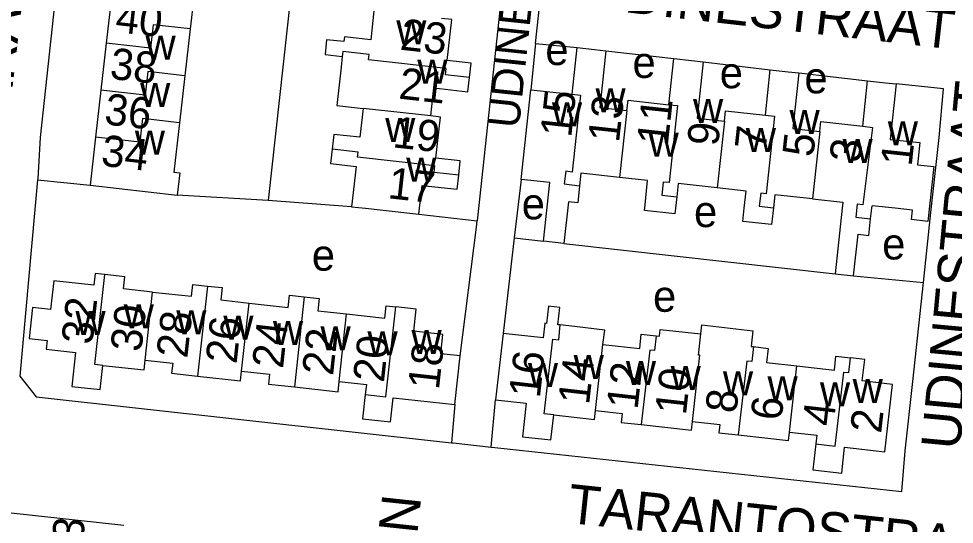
# Model space of a CAD drawing. Extents: x 161936 to 163647, y 386450 to 388633.
# Drawn here: x 162725.2 to 162845.1, y 388209.6 to 388274.3 of the extents above; entities that cross this region are included whole.
import ezdxf

# ---------------------------------------------------------------- set-up
doc = ezdxf.new("R2010")
doc.units = 0
for name, color, linetype in [('BLT_Basislijn', 7, 'Continuous'), ('BLT_Bebouwing', 7, 'Continuous'), ('BLT_Centroide', 7, 'Continuous'), ('BLT_Huisnummer', 7, 'Continuous'), ('BLT_Huisnummer_ tussenligend', 7, 'Continuous'), ('BLT_Onderverdeling_panden', 7, 'Continuous'), ('BLT_Straatnaam', 7, 'Continuous'), ('BLT_Straatnaam_verkleind', 7, 'Continuous')]:
    doc.layers.add(name, color=color, linetype=linetype)

msp = doc.modelspace()

# ---------------------------------------------------------------- linework, layer by layer
at = {"layer": 'BLT_Basislijn'}
for p, q in [((162764, 388313.83), (162757.14, 388251.01)), ((162790.67, 388310.97), (162783.92, 388248.38)), ((162791.38, 388271.1), (162790.79, 388265.18)), ((162791.38, 388271.1), (162796.73, 388270.57)), ((162800.41, 388270.16), (162809.13, 388269.15)), ((162812.88, 388268.74), (162821.48, 388267.73)), ((162825.15, 388267.33), (162833.95, 388266.32)), ((162727.6, 388253.66), (162734.31, 388252.96)), ((162789.54, 388253.69), (162788.65, 388246.2)), ((162757.14, 388251.01), (162745.49, 388251.69)), ((162767.83, 388250.2), (162757.14, 388251.01)), ((162776.45, 388249.23), (162783.92, 388248.38)), ((162788.65, 388246.2), (162787.23, 388233.98)), ((162788.65, 388246.2), (162792.41, 388245.79)), ((162795.02, 388245.51), (162829.79, 388241.61)), ((162832.14, 388241.35), (162841.09, 388240.49)), ((162785.69, 388219.42), (162786.27, 388225.49)), ((162781.06, 388224.88), (162780.61, 388219.98))]:
    msp.add_line(p, q, dxfattribs=at)
for points in [[(162734.18, 388317.13), (162727.94, 388259.06), (162727.61, 388253.8), (162727.6, 388253.66)], [(162791.38, 388271.1), (162793.33, 388288.82), (162793.52, 388290.16)], [(162841.09, 388240.49), (162842.04, 388249.45), (162843.11, 388259.06), (162843.66, 388265.28), (162837.61, 388265.92)], [(162727.6, 388253.66), (162725.31, 388228.51), (162727.41, 388225.88), (162780.61, 388219.98)], [(162781.75, 388231.11), (162783.83, 388247.57), (162783.92, 388248.38)], [(162785.69, 388219.42), (162786.2, 388219.36), (162838.34, 388213.75), (162838.77, 388218.95), (162839.74, 388227.83), (162841.09, 388240.49)], [(162780.61, 388219.98), (162780.86, 388219.96), (162785.69, 388219.42)]]:
    msp.add_lwpolyline(points, dxfattribs=at)
at = {"layer": 'BLT_Bebouwing'}
for p, q in [((162747.84, 388278.97), (162747.16, 388272.96)), ((162737.06, 388277.13), (162736.38, 388271.13)), ((162747.16, 388272.96), (162746.47, 388266.96)), ((162736.38, 388271.13), (162735.7, 388265.12)), ((162796.73, 388270.57), (162798.94, 388270.32)), ((162798.94, 388270.32), (162800.41, 388270.16)), ((162809.13, 388269.15), (162811.38, 388268.9)), ((162811.38, 388268.9), (162812.88, 388268.74)), ((162821.48, 388267.73), (162823.77, 388267.48)), ((162823.77, 388267.48), (162825.15, 388267.33)), ((162746.47, 388266.96), (162745.79, 388260.95)), ((162833.95, 388266.32), (162836.22, 388266.07)), ((162836.22, 388266.07), (162837.61, 388265.92)), ((162735.7, 388265.12), (162735.01, 388259.12)), ((162789.54, 388253.69), (162790.79, 388265.18)), ((162735.01, 388259.12), (162734.31, 388252.96)), ((162802.17, 388253.95), (162797.21, 388254.49)), ((162814.66, 388252.61), (162809.67, 388253.16)), ((162826.89, 388251.2), (162822.05, 388251.73)), ((162829.79, 388241.61), (162832.14, 388241.35)), ((162787.23, 388233.98), (162786.27, 388225.49)), ((162781.06, 388224.88), (162781.75, 388231.11)), ((162773.17, 388225.75), (162781.06, 388224.88)), ((162724.22, 388211.03), (162738.64, 388209.45))]:
    msp.add_line(p, q, dxfattribs=at)
for points in [[(162770.69, 388275.26), (162770.28, 388271.56), (162766.91, 388271.94), (162766.85, 388271.34), (162764.63, 388271.58), (162764.42, 388269.67), (162766.63, 388269.42)], [(162780.06, 388268.9), (162780.65, 388274.15), (162779.36, 388274.29)], [(162766.63, 388269.42), (162766.48, 388268.05), (162765.93, 388263.16), (162769.3, 388262.78)], [(162796.08, 388264.6), (162796.73, 388270.57)], [(162800.41, 388270.16), (162799.62, 388262.88), (162803.1, 388262.5)], [(162782.93, 388266.74), (162783.13, 388268.56), (162780.06, 388268.9)], [(162808.49, 388263.26), (162809.13, 388269.15)], [(162812.88, 388268.74), (162812.09, 388261.52), (162815.59, 388261.14)], [(162820.85, 388261.91), (162821.48, 388267.73)], [(162825.15, 388267.33), (162824.37, 388260.19), (162827.83, 388259.82)], [(162777.96, 388261.82), (162778.36, 388265.41), (162782.73, 388264.92), (162782.93, 388266.74)], [(162833.32, 388260.53), (162833.95, 388266.32)], [(162837.61, 388265.92), (162836.84, 388258.82), (162840.65, 388258.41), (162840.34, 388255.55), (162842.42, 388255.33), (162841.66, 388248.32), (162839.58, 388248.55), (162839.71, 388249.76), (162837.46, 388250), (162834.51, 388250.32)], [(162790.79, 388265.18), (162796.08, 388264.6)], [(162803.1, 388262.5), (162803.25, 388263.83), (162808.49, 388263.26)], [(162769.3, 388262.78), (162768.89, 388259.09), (162765.53, 388259.46), (162765.32, 388257.56)], [(162815.59, 388261.14), (162815.74, 388262.46), (162820.85, 388261.91)], [(162778.61, 388256.41), (162779.2, 388261.68), (162777.96, 388261.82)], [(162827.83, 388259.82), (162827.97, 388261.11), (162833.32, 388260.53)], [(162745.79, 388260.95), (162745.07, 388254.64), (162745.82, 388254.55), (162745.49, 388251.69)], [(162765.32, 388257.56), (162765.11, 388255.72), (162768.4, 388255.35), (162767.83, 388250.2)], [(162781.55, 388254.24), (162781.75, 388256.06), (162778.61, 388256.41)], [(162776.45, 388249.23), (162776.54, 388250), (162776.86, 388252.93), (162781.34, 388252.43), (162781.55, 388254.24)], [(162797.21, 388254.49), (162797.04, 388252.89)], [(162809.49, 388251.47), (162809.25, 388249.29), (162805.35, 388249.71), (162805.38, 388250), (162805.76, 388253.55), (162802.17, 388253.95)], [(162734.31, 388252.96), (162745.49, 388251.69)], [(162792.41, 388245.79), (162793.22, 388253.29), (162789.54, 388253.69)], [(162797.04, 388252.89), (162796.8, 388250.7), (162795.63, 388250.83), (162795.02, 388245.51)], [(162809.67, 388253.16), (162809.49, 388251.47)], [(162821.87, 388250.06), (162821.64, 388247.91), (162817.96, 388248.31), (162818.15, 388250), (162818.39, 388252.21), (162814.66, 388252.61)], [(162822.05, 388251.73), (162821.87, 388250.06)], [(162826.89, 388251.2), (162830.78, 388250.78), (162830.7, 388250), (162829.79, 388241.61)], [(162834.33, 388248.65), (162834.47, 388250), (162834.51, 388250.32)], [(162767.83, 388250.2), (162769.59, 388250), (162771.48, 388249.79), (162776.45, 388249.23)], [(162832.14, 388241.35), (162832.72, 388246.67), (162834.09, 388246.53), (162834.33, 388248.65)], [(162795.02, 388245.51), (162792.41, 388245.79)], [(162736.19, 388241.51), (162734.97, 388241.65), (162734.8, 388240.15), (162729.67, 388240.72), (162729.26, 388237.03), (162726.93, 388237.29), (162726.5, 388233.35), (162728.82, 388233.09), (162728.7, 388231.95), (162732.43, 388231.54), (162731.96, 388227.2), (162735.62, 388226.8), (162735.96, 388229.88)], [(162742.33, 388239.28), (162738.6, 388239.69), (162738.77, 388241.23), (162736.19, 388241.51)], [(162742.33, 388239.28), (162747.33, 388238.73), (162747.5, 388240.25), (162749.36, 388240.04)], [(162749.36, 388240.04), (162751.23, 388239.84), (162751.05, 388238.27), (162754.69, 388237.86)], [(162754.69, 388237.86), (162759.7, 388237.31), (162759.88, 388238.88), (162761.77, 388238.67)], [(162761.77, 388238.67), (162763.67, 388238.46), (162763.5, 388236.89), (162767.19, 388236.48)], [(162767.19, 388236.48), (162772.08, 388235.94), (162772.25, 388237.52), (162773.48, 388237.39)], [(162781.75, 388231.11), (162779.26, 388231.38), (162779.53, 388233.84), (162775.78, 388234.25), (162776.09, 388237.1), (162773.48, 388237.39)], [(162794.57, 388235.06), (162794.25, 388235.1), (162794.5, 388237.31), (162793.04, 388237.48), (162792.79, 388235.26), (162792.6, 388235.28), (162792.38, 388233.4), (162787.23, 388233.98)], [(162800.04, 388232.58), (162800.26, 388234.38), (162796.37, 388234.86), (162794.57, 388235.06)], [(162812.59, 388233.91), (162812.72, 388235.07), (162819.24, 388234.33), (162819.01, 388232.32), (162819.32, 388232.29)], [(162800.04, 388232.58), (162804.74, 388232.05), (162804.94, 388233.87), (162806.84, 388233.66)], [(162806.84, 388233.66), (162807.26, 388233.61), (162807.36, 388234.5), (162812.59, 388233.91)], [(162819.32, 388232.29), (162821.2, 388232.07), (162821, 388230.27), (162824.88, 388229.83)], [(162824.88, 388229.83), (162829.69, 388229.29), (162829.89, 388231.05), (162831.76, 388230.84)], [(162735.96, 388229.88), (162741.23, 388229.3), (162741.37, 388230.57)], [(162741.37, 388230.57), (162744.9, 388230.18), (162744.76, 388228.88), (162748.09, 388228.51)], [(162831, 388219.42), (162836.17, 388218.83), (162837.15, 388227.46), (162833.27, 388227.9), (162833.58, 388230.63), (162831.76, 388230.84)], [(162748.09, 388228.51), (162753.59, 388227.9), (162753.73, 388229.16)], [(162753.73, 388229.16), (162757.3, 388228.77), (162757.16, 388227.5), (162760.5, 388227.13)], [(162760.5, 388227.13), (162766.09, 388226.52), (162766.24, 388227.83)], [(162766.24, 388227.83), (162769.73, 388227.45), (162769.58, 388226.15)], [(162769.58, 388226.15), (162769.24, 388223.07), (162772.83, 388222.67), (162773.17, 388225.75)], [(162786.27, 388225.49), (162790.19, 388225.05), (162789.71, 388220.75), (162793.36, 388220.34), (162793.73, 388223.58)], [(162793.73, 388223.58), (162798.96, 388222.98), (162799.09, 388224.12)], [(162799.09, 388224.12), (162802.51, 388223.74), (162802.38, 388222.6), (162804.95, 388222.31)], [(162804.95, 388222.31), (162811.37, 388221.59), (162811.49, 388222.72)], [(162811.49, 388222.72), (162815.01, 388222.32), (162814.9, 388221.27), (162817.38, 388220.99)], [(162817.38, 388220.99), (162823.8, 388220.26), (162823.92, 388221.34)], [(162823.92, 388221.34), (162827.43, 388220.95), (162827.31, 388219.87)], [(162827.31, 388219.87), (162826.93, 388216.53), (162830.63, 388216.11), (162831, 388219.42)]]:
    msp.add_lwpolyline(points, dxfattribs=at)
at = {"layer": 'BLT_Onderverdeling_panden'}
for p, q in [((162777.96, 388261.82), (162769.3, 388262.78)), ((162803.1, 388262.5), (162802.17, 388253.95)), ((162815.59, 388261.14), (162814.66, 388252.61)), ((162827.83, 388259.82), (162826.89, 388251.2)), ((162749.36, 388240.04), (162748.09, 388228.51)), ((162741.37, 388230.57), (162742.33, 388239.28)), ((162761.77, 388238.67), (162760.5, 388227.13)), ((162753.73, 388229.16), (162754.69, 388237.86)), ((162766.24, 388227.83), (162767.19, 388236.48)), ((162799.09, 388224.12), (162800.04, 388232.58)), ((162823.92, 388221.34), (162824.88, 388229.83))]:
    msp.add_line(p, q, dxfattribs=at)
for points in [[(162747.16, 388272.96), (162742.42, 388273.5), (162742.07, 388270.48), (162736.38, 388271.13)], [(162782.93, 388266.74), (162779.84, 388267.08), (162779.95, 388267.87), (162770, 388268.98), (162770.08, 388269.68), (162766.7, 388270.06), (162766.63, 388269.42)], [(162746.47, 388266.96), (162741.73, 388267.5), (162741.39, 388264.47), (162735.7, 388265.12)], [(162796.08, 388264.6), (162797.16, 388264.48), (162796.08, 388254.61), (162795.26, 388254.77), (162795.07, 388253.11), (162797.04, 388252.89)], [(162808.49, 388263.26), (162809.59, 388263.14), (162808.51, 388253.28), (162807.75, 388253.35), (162807.57, 388251.69), (162809.49, 388251.47)], [(162745.79, 388260.95), (162741.05, 388261.49), (162740.71, 388258.47), (162735.01, 388259.12)], [(162820.85, 388261.91), (162822.01, 388261.78), (162820.93, 388251.85), (162820.25, 388251.94), (162820.06, 388250.27), (162821.87, 388250.06)], [(162833.32, 388260.53), (162834.59, 388260.35), (162833.35, 388250.45), (162832.61, 388250.54), (162832.42, 388248.86), (162834.33, 388248.65)], [(162781.55, 388254.24), (162778.41, 388254.59), (162778.51, 388255.45), (162768.6, 388256.55), (162768.68, 388257.18), (162765.32, 388257.56)], [(162735.96, 388229.88), (162734.92, 388230), (162736.19, 388241.51)], [(162769.58, 388226.15), (162772.21, 388225.86), (162773.48, 388237.39)], [(162793.73, 388223.58), (162792.52, 388223.71), (162793.6, 388233.26), (162794.36, 388233.18), (162794.57, 388235.06)], [(162806.84, 388233.66), (162806.62, 388231.79), (162806.03, 388231.85), (162804.95, 388222.31)], [(162811.49, 388222.72), (162812.45, 388231.19), (162812.29, 388231.21), (162812.59, 388233.91)], [(162819.32, 388232.29), (162819.1, 388230.37), (162818.45, 388230.44), (162817.38, 388220.99)], [(162827.31, 388219.87), (162829.8, 388219.55), (162830.88, 388229.04), (162831.55, 388228.96), (162831.76, 388230.84)]]:
    msp.add_lwpolyline(points, dxfattribs=at)

# ---------------------------------------------------------------- texts
at = {"layer": 'BLT_Centroide'}
for s, p in [('w', (162773.55, 388271)), ('w', (162741.42, 388269)), ('e', (162792.65, 388268.33)), ('e', (162803.82, 388266.68)), ('w', (162776.25, 388265.94)), ('e', (162815, 388265.36)), ('e', (162825.85, 388264.71)), ('w', (162740.73, 388262.97)), ('w', (162799.08, 388262.3)), ('w', (162793.5, 388260.5)), ('w', (162811.58, 388260.91)), ('w', (162823.94, 388259.5)), ('w', (162772.13, 388258.5)), ('w', (162836.53, 388258.06)), ('w', (162740.05, 388256.88)), ('w', (162818.34, 388257.2)), ('w', (162805.88, 388256.59)), ('w', (162830.73, 388255.8)), ('w', (162774.82, 388253.41)), ('e', (162789.63, 388248.58)), ('e', (162811.7, 388247.59)), ('e', (162835.81, 388243.45)), ('e', (162762.73, 388242.01)), ('e', (162806.45, 388236.75)), ('w', (162738.62, 388234.64)), ('w', (162732.44, 388233.78)), ('w', (162745.36, 388233.88)), ('w', (162751.39, 388233.19)), ('w', (162757.75, 388232.48)), ('w', (162763.84, 388231.8)), ('w', (162769.86, 388231.16)), ('w', (162775.5, 388231.33)), ('w', (162796.28, 388228.14)), ('w', (162790.42, 388227.14)), ('w', (162802.97, 388227.39)), ('w', (162808.7, 388226.75)), ('w', (162815.41, 388226.05)), ('w', (162821.12, 388225.41)), ('w', (162827.84, 388224.66)), ('w', (162832.03, 388225.06))]:
    msp.add_text(s, height=4, dxfattribs=at).set_placement(p)
at = {"layer": 'BLT_Huisnummer'}
for s, rotation, p in [('38', 353.5104, (162736.74, 388266.59)), ('21', 353.6271, (162773.76, 388264.05)), ('15', 83.7958, (162795.96, 388258.98)), ('9', 83.7911, (162814.78, 388257.85)), ('34', 353.5118, (162735.62, 388255.46)), ('5', 83.7927, (162826.98, 388256.47)), ('1', 83.7892, (162839.58, 388255.28)), ('17', 353.6269, (162772.37, 388251.3)), ('32', 83.7031, (162734.6, 388232.46)), ('26', 83.7061, (162753.08, 388230)), ('22', 83.7035, (162765.44, 388228.49)), ('18', 83.7093, (162779.01, 388226.68)), ('16', 83.5446, (162791.94, 388225.62)), ('10', 83.5463, (162810.66, 388223.44)), ('6', 83.5486, (162822.9, 388222.73)), ('2', 83.5512, (162835.67, 388221.1))]:
    msp.add_text(s, height=4, rotation=rotation, dxfattribs=at).set_placement(p)
at = {"layer": 'BLT_Huisnummer_ tussenligend'}
for s, rotation, p in [('40', 353.5104, (162737.45, 388272.57)), ('23', 353.6271, (162773.93, 388270.31)), ('36', 353.5118, (162736.04, 388260.76)), ('13', 83.7911, (162802.09, 388258.32)), ('11', 83.7911, (162808.34, 388257.95)), ('19', 353.6269, (162772.99, 388257.82)), ('7', 83.7927, (162820.88, 388257.37)), ('3', 83.7892, (162833.02, 388255.75)), ('30', 83.7061, (162740.88, 388231.52)), ('28', 83.7061, (162746.77, 388230.72)), ('24', 83.7035, (162759.03, 388229.4)), ('20', 83.7093, (162771.96, 388227.61)), ('14', 83.5463, (162798.25, 388224.76)), ('12', 83.5463, (162804.46, 388224.16)), ('8', 83.5486, (162817.11, 388223.66)), ('4', 83.5512, (162829.57, 388222.01)), ('43', 83.5245, (162733.05, 388204.29))]:
    msp.add_text(s, height=4, rotation=rotation, dxfattribs=at).set_placement(p)
at = {"layer": 'BLT_Straatnaam'}
for s, rotation, p in [('TARANTOSTRAAT', 83.4746, (162723.5, 388257.74)), ('UDINESTRAAT', 353.516, (162797.91, 388275.66)), ('UDINESTRAAT', 84.6373, (162845.77, 388218.99)), ('TARANTOSTRAAT', 353.8977, (162795.37, 388209.75)), ('MANTUALAAN', 83.8977, (162771.9, 388167.58))]:
    msp.add_text(s, height=5, rotation=rotation, dxfattribs=at).set_placement(p)
at = {"layer": 'BLT_Straatnaam_verkleind'}
msp.add_text('UDINESTRAAT', height=4, rotation=83.9699, dxfattribs=at).set_placement((162789.26, 388260.13))

doc.saveas('drawing.dxf')
